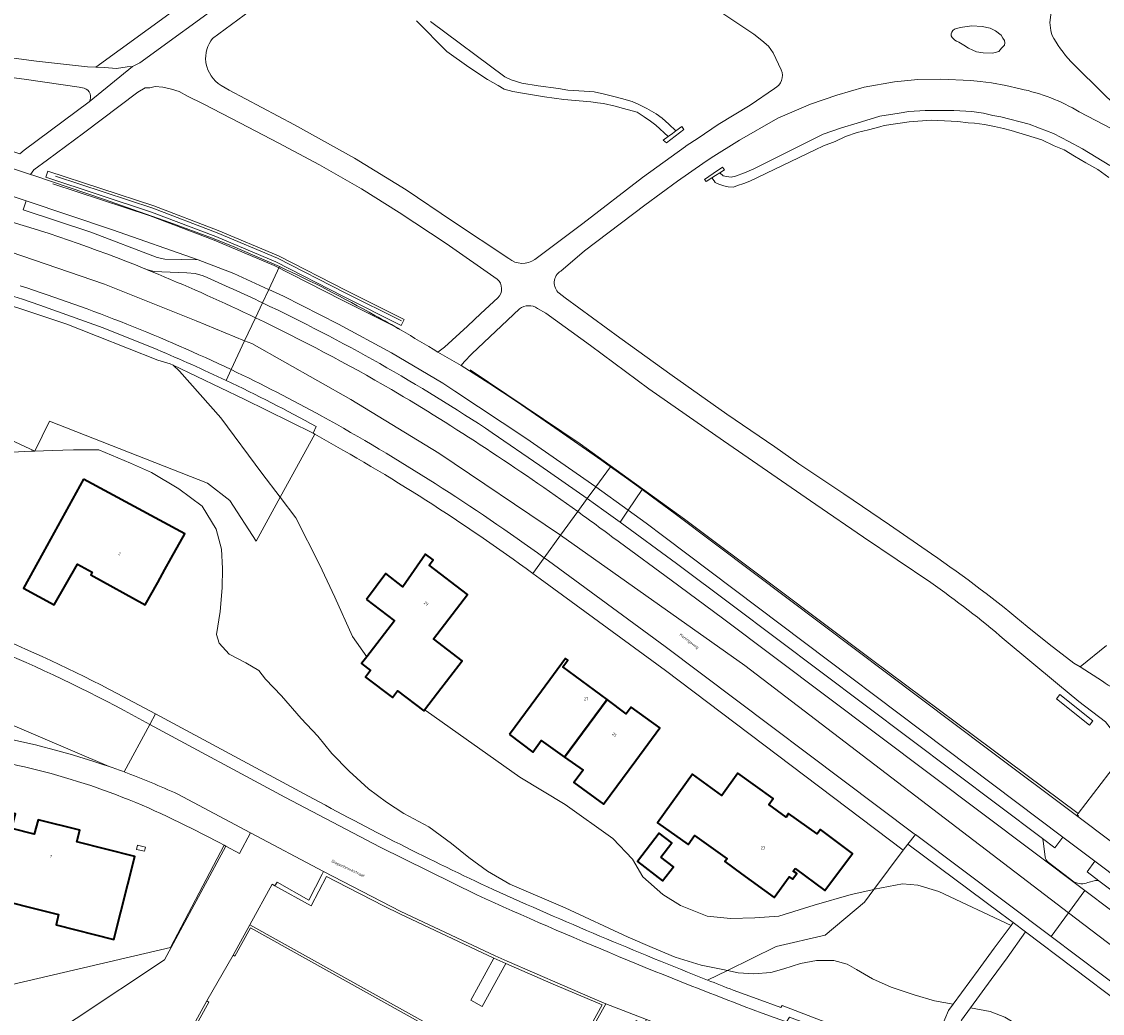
# Model space of a CAD drawing. Header units: metres. Extents: x 197700 to 204338, y 317132 to 325229.
# Tile 804 of 1056: x 202524 to 202658, y 320068 to 320191. Entities that reach past the tile are written whole.
import ezdxf
from ezdxf.enums import TextEntityAlignment as Align

# ---------------------------------------------------------------- set-up
doc = ezdxf.new("R2010")
doc.units = ezdxf.units.M
for name, color, linetype, lineweight in [('B-WE-GR-BEPLANTING_CULTUUR_BODEMBEDEKKER-GV', 90, 'Continuous', 18), ('B-WE-GR-BEPLANTING_CULTUUR_BOSPLANTSOEN-GV', 90, 'Continuous', 18), ('B-WE-GR-BEPLANTING_CULTUUR_HEESTERS-GV', 90, 'Continuous', 18), ('B-WE-GR-BOS_LOOF-GV', 40, 'Continuous', 13), ('B-WE-IE-TERREINAFSCHEIDING_KUNSTMATIG_HEKWERK-G', 20, 'IE-TERREINAFSCHEIDING-KUNSTMATIG', 18), ('B-WE-IE-TERREINAFSCHEIDING_KUNSTMATIG_MUUR-GV', 90, 'Continuous', 18), ('B-WE-OG-BEBOUWING-GV', 7, 'Continuous', 35), ('B-WE-OG-BEBOUWING-T18', 10, 'Continuous', 18), ('B-WE-OG-TERREIN_CULTUURSCHEIDING-GV', 7, 'Continuous', 18), ('B-WE-OG-TERREIN_ERF-GV', 7, 'Continuous', 18), ('B-WE-OG-TOPOGRAFIE-T18', 10, 'Continuous', 18), ('B-WE-OG-WATER_GREPPEL-GV', 160, 'Continuous', 18), ('B-WE-VH-VERHARDING_ASFALT-GV', 252, 'Continuous', 18), ('B-WE-VH-VERHARDING_BETON-GV', 252, 'Continuous', 18), ('B-WE-VH-VERHARDING_BETONSTRAATSTEEN-GV', 252, 'Continuous', 18), ('B-WE-VH-VERHARDING_GESLOTEN-GV', 252, 'Continuous', 18), ('B-WE-VH-VERHARDING_OPEN-GV', 252, 'Continuous', 18), ('B-WE-VH-VERHARDING_SIERBESTRATING-GV', 252, 'Continuous', 18), ('B-WE-VH-VERHARDING_STRAATBAKSTEEN-GV', 252, 'Continuous', 18), ('B-WE-VH-VERHARDING_TEGEL-GV', 252, 'Continuous', 18)]:
    doc.layers.add(name, color=color, linetype=linetype, lineweight=lineweight)
doc.styles.add('NLCS-ISO-M200-T18', font='NLCS-ISO.ttf', dxfattribs={"height": 0.36})
doc.linetypes.add('IE-TERREINAFSCHEIDING-KUNSTMATIG', pattern='A,4,[82,NLCS.SHX,S=0.75,R=90,X=0,Y=0],4,-2', length=10)

msp = doc.modelspace()

# ---------------------------------------------------------------- linework, layer by layer
at = {"layer": 'B-WE-GR-BEPLANTING_CULTUUR_BODEMBEDEKKER-GV'}
msp.add_lwpolyline([(202582.554, 320075.263), (202579.683, 320070.073), (202581.068, 320069.289), (202584.04, 320074.596)], close=True, dxfattribs=at)
at = {"layer": 'B-WE-GR-BEPLANTING_CULTUUR_BOSPLANTSOEN-GV'}
msp.add_lwpolyline([(202517.491, 320141.862), (202525.656, 320138.078), (202527.49, 320141.762), (202547.072, 320134.094), (202549.834, 320131.962), (202553.091, 320126.912), (202556.069, 320132.348), (202553.795, 320135.33), (202548.686, 320142.195), (202543.579, 320147.97), (202542.818, 320148.704), (202542.428, 320148.891), (202540.886, 320149.345), (202529.636, 320153.792), (202517.026, 320157.967)], dxfattribs=at)
msp.add_lwpolyline([(202629.62, 320083.782), (202628.448, 320082.208), (202623.601, 320078.104), (202617.536, 320076.711), (202611.479, 320073.749), (202612.808, 320073.437), (202614.76, 320073.346), (202616.87, 320073.485), (202618.455, 320073.962), (202620.548, 320074.599), (202622.535, 320074.973), (202624.679, 320074.98), (202626.306, 320074.532), (202627.492, 320073.878), (202629.439, 320072.712), (202631.772, 320071.665), (202634.638, 320070.735), (202637.13, 320069.983), (202639.437, 320069.552), (202642.553, 320073.796), (202644.533, 320076.501), (202646.624, 320079.321), (202637.683, 320083.506), (202635.059, 320084.326), (202633.16, 320084.483), (202629.723, 320083.806)], close=True, dxfattribs=at)
at = {"layer": 'B-WE-GR-BEPLANTING_CULTUUR_HEESTERS-GV'}
for points in [[(202527.007, 320171.996), (202540.116, 320167.678), (202548.082, 320164.654), (202555.533, 320161.507), (202563.892, 320157.227), (202571.049, 320153.638), (202571.407, 320154.353), (202564.254, 320157.941), (202555.871, 320162.232), (202548.38, 320165.397), (202540.383, 320168.432), (202527.28, 320172.749)], [(202652.238, 320107.365), (202656.335, 320104.141), (202656.758, 320104.679), (202652.661, 320107.903)]]:
    msp.add_lwpolyline(points, close=True, dxfattribs=at)
at = {"layer": 'B-WE-GR-BOS_LOOF-GV'}
for points in [[(202474.373, 320193.43), (202501.469, 320189.575), (202509.421, 320188.545), (202516.191, 320187.624), (202525.882, 320186.348), (202532.194, 320185.645), (202533.232, 320185.604), (202561.701, 320206.329)], [(202519.993, 320184.713), (202509.79, 320184.255), (202506.873, 320179.844), (202512.166, 320178.653), (202523.801, 320174.879), (202524.321, 320175.339), (202532.373, 320181.335)], [(202531.765, 320183), (202531.164, 320183.158), (202524.617, 320184.1), (202519.993, 320184.713)]]:
    msp.add_lwpolyline(points, dxfattribs=at)
msp.add_lwpolyline([(202532.373, 320181.335, 0.5234484), (202531.765, 320183)], format="xyb", dxfattribs=at)
msp.add_lwpolyline([(202556.069, 320132.348), (202560.348, 320140.16), (202560.149, 320140.27), (202551.591, 320144.489), (202542.818, 320148.704), (202543.579, 320147.97), (202548.686, 320142.195), (202553.795, 320135.33)], close=True, dxfattribs=at)
at = {"layer": 'B-WE-IE-TERREINAFSCHEIDING_KUNSTMATIG_HEKWERK-G'}
for points in [[(202571.076, 320154.184), (202564.118, 320157.673), (202555.744, 320161.96), (202548.268, 320165.118), (202540.283, 320168.149), (202528.199, 320172.13)], [(202570.825, 320153.191), (202563.666, 320156.781), (202555.321, 320161.053), (202547.896, 320164.19), (202539.949, 320167.206), (202527.886, 320171.18)], [(202654.941, 320093.18), (202641.977, 320102.856), (202629.327, 320112.252), (202617.335, 320121.26), (202606.144, 320129.63), (202593.219, 320138.971), (202579.619, 320148.127)], [(202549.129, 320089.249), (202542.486, 320076.58), (202509.556, 320068.904)]]:
    msp.add_lwpolyline(points, dxfattribs=at)
at = {"layer": 'B-WE-IE-TERREINAFSCHEIDING_KUNSTMATIG_MUUR-GV'}
for points in [[(202605.07, 320177.717), (202604.656, 320177.414), (202604.147, 320177.042), (202603.509, 320176.576), (202603.912, 320176.227), (202605.008, 320177.068), (202606.077, 320177.889), (202605.814, 320178.26)], [(202609.562, 320171.915), (202609.993, 320172.189), (202610.543, 320172.538), (202611.131, 320172.912), (202610.885, 320173.225), (202609.731, 320172.445), (202608.652, 320171.716), (202608.854, 320171.465)], [(202538.372, 320089.279), (202538.248, 320088.736), (202539.265, 320088.504), (202539.386, 320089.034)], [(202584.04, 320074.596), (202589.58, 320072.161), (202595.973, 320069.486), (202592.151, 320062.581), (202592.422, 320062.434), (202596.425, 320069.627), (202594.475, 320070.453), (202584.171, 320074.888), (202582.684, 320075.555), (202571.019, 320081.045), (202561.431, 320086.012), (202561.243, 320085.691), (202559.621, 320082.446), (202555.67, 320084.688), (202555.388, 320084.24), (202559.887, 320081.731), (202561.794, 320085.397), (202563.013, 320084.746), (202568.936, 320081.72), (202570.877, 320080.758), (202582.554, 320075.263)], [(202590.117, 320058.357), (202552.301, 320079.402), (202550.214, 320075.64), (202550.453, 320075.504), (202552.395, 320079.006), (202589.706, 320058.226), (202587.755, 320054.729), (202588.011, 320054.602)], [(202552.351, 320061.993), (202563.594, 320055.73), (202563.798, 320056.089), (202545.29, 320066.322), (202547.226, 320069.836), (202546.975, 320069.966), (202544.902, 320066.207)]]:
    msp.add_lwpolyline(points, close=True, dxfattribs=at)
at = {"layer": 'B-WE-OG-BEBOUWING-GV'}
for points in [[(202531.673, 320134.572), (202526.691, 320125.512), (202524.266, 320121.101), (202528.062, 320119.014), (202530.942, 320124.064), (202532.75, 320123.06), (202532.585, 320122.763), (202539.341, 320119.015), (202540.882, 320121.792), (202541.767, 320123.387), (202542.552, 320124.802), (202544.225, 320127.817)], [(202566.749, 320119.67), (202570.213, 320117.026), (202566.783, 320112.582), (202566.143, 320111.752), (202567.252, 320110.915), (202566.613, 320110.074), (202569.966, 320107.532), (202570.61, 320108.381), (202573.879, 320105.914), (202573.958, 320106.018), (202575.57, 320108.123), (202578.61, 320112.093), (202575.06, 320114.81), (202579.267, 320120.305), (202574.527, 320123.934), (202575.007, 320124.613), (202574.062, 320125.299), (202571.266, 320121.273), (202569.147, 320122.907)], [(202584.491, 320102.977), (202587.363, 320100.771), (202588.389, 320102.233), (202591.31, 320100.164), (202596.58, 320107.288), (202591.081, 320111.342), (202591.687, 320112.184), (202591.42, 320112.375), (202588.453, 320108.351)], [(202600.118, 320099.751), (202603.086, 320103.775), (202599.564, 320106.372), (202598.944, 320105.545), (202596.58, 320107.288), (202591.31, 320100.164), (202593.593, 320098.546), (202592.463, 320097.024), (202596.138, 320094.355)], [(202619.874, 320086.369), (202623.57, 320083.628), (202626.995, 320088.237), (202622.999, 320091.2), (202622.613, 320090.679), (202619.042, 320093.165), (202618.739, 320092.729), (202616.605, 320094.281), (202617.165, 320095.035), (202612.777, 320098.186), (202610.794, 320095.425), (202607.139, 320098.051), (202602.82, 320092.042), (202606.596, 320089.328), (202607.413, 320090.465), (202611.428, 320087.582), (202611.14, 320087.25), (202613.243, 320085.721), (202617.271, 320082.793), (202619.132, 320085.333), (202619.535, 320085.037), (202620.064, 320085.756), (202619.634, 320086.039)], [(202522.787, 320091.342), (202523.243, 320093.135), (202519.011, 320094.21), (202518.654, 320092.777), (202513.315, 320094.123), (202513.313, 320094.123), (202511.077, 320085.093), (202519.181, 320083.04), (202528.599, 320080.655), (202528.283, 320079.396), (202535.447, 320077.593), (202538.035, 320087.878), (202530.868, 320089.684), (202531.213, 320091.105), (202526.074, 320092.418), (202525.589, 320090.633)], [(202603.232, 320087.796), (202604.581, 320089.539), (202603.034, 320090.737), (202600.335, 320087.252), (202603.429, 320084.856), (202604.778, 320086.598)]]:
    msp.add_lwpolyline(points, close=True, dxfattribs=at)
at = {"layer": 'B-WE-OG-TERREIN_CULTUURSCHEIDING-GV'}
for points in [[(202589.803, 320221.081), (202589.009, 320220.333), (202587.653, 320218.944), (202586.869, 320218.212), (202584.768, 320216.39), (202577.831, 320211.202), (202572.664, 320207.482), (202566.824, 320203.192), (202564.779, 320201.69), (202555.53, 320194.991), (202547.684, 320189.185)], [(202618.152, 320185.307), (202617.132, 320187.38), (202616.555, 320188.235), (202615.764, 320188.923), (202614.76, 320189.711), (202607.672, 320194.471), (202605.056, 320196.618), (202603.215, 320198.306), (202599.73, 320202.581), (202598.299, 320205.142), (202595.352, 320211.273), (202593.113, 320216.204), (202591.23, 320220.771)], [(202561.701, 320206.329), (202533.232, 320185.604), (202534.269, 320185.562), (202535.768, 320185.448), (202537.117, 320185.651), (202537.761, 320185.709), (202538.668, 320186.166), (202549.69, 320194.197)], [(202651.706, 320192.908), (202651.617, 320192.448), (202651.452, 320191.167), (202651.538, 320190.169), (202651.7, 320189.606)], [(202574.667, 320191.285), (202583.888, 320184.416), (202584.699, 320184.062), (202586, 320183.644), (202588.029, 320183.296), (202590.549, 320182.968), (202591.716, 320182.763), (202593.73, 320182.645), (202594.978, 320182.544), (202596.234, 320182.257), (202597.55, 320181.959), (202598.343, 320181.753), (202599.691, 320181.356), (202600.493, 320180.994), (202601.507, 320180.48), (202602.66, 320179.818), (202603.408, 320179.297), (202604.236, 320178.575), (202605.07, 320177.717), (202605.814, 320178.26), (202606.077, 320177.889), (202605.008, 320177.068), (202603.912, 320176.227), (202603.509, 320176.576), (202604.147, 320177.042), (202602.595, 320178.42), (202601.931, 320178.93), (202601.181, 320179.459), (202600.281, 320180.048), (202598.621, 320180.485), (202597.559, 320180.804), (202596.129, 320181.099), (202595.398, 320181.219), (202594.55, 320181.343), (202591.228, 320181.602), (202588.796, 320181.954), (202586.079, 320182.396), (202584.893, 320182.596), (202583.823, 320182.9), (202583.058, 320183.334), (202581.734, 320184.076), (202579.449, 320185.606), (202576.71, 320187.552), (202572.962, 320191.344)], [(202546.842, 320186.247), (202546.861, 320186.135)], [(202654.052, 320186.321), (202658.398, 320181.978), (202659.392, 320181.064), (202659.608, 320180.882), (202660.083, 320180.465), (202660.4, 320180.267)], [(202647.77, 320182.93), (202645.988, 320183.329), (202644.189, 320183.67), (202642.802, 320183.859), (202641.64, 320183.963), (202637.867, 320184.138), (202635.06, 320184.104), (202632.175, 320183.807), (202628.44, 320183.148), (202625.042, 320182.145), (202621.764, 320181.029), (202617.737, 320179.307), (202612.975, 320176.565), (202609.473, 320174.405), (202608.451, 320173.698), (202605.295, 320171.513), (202601.251, 320168.525), (202593.762, 320162.861), (202590.824, 320160.369)], [(202582.967, 320159.374), (202576.624, 320163.764), (202570.796, 320167.604), (202566.136, 320170.562), (202560.941, 320173.501), (202555.8, 320176.265), (202551.134, 320178.687), (202546.515, 320181.096), (202544.568, 320182.029), (202543.55, 320182.602), (202542.59, 320182.885), (202541.509, 320183.136), (202540.567, 320183.234), (202539.894, 320183.068), (202539.309, 320183.046), (202538.432, 320182.54), (202531.677, 320177.429), (202527.246, 320174.155), (202525.536, 320172.894), (202525.138, 320172.329), (202525.527, 320172.201), (202534.148, 320169.274), (202542.377, 320166.367), (202547.532, 320164.499), (202550.141, 320163.446), (202555.973, 320160.918)], [(202548.729, 320183.356), (202549.722, 320182.767), (202557.836, 320178.491), (202565.254, 320174.366), (202571.69, 320170.441), (202577.427, 320166.537), (202584.384, 320161.915)], [(202587.62, 320161.806), (202593.559, 320166.24), (202600.956, 320171.971), (202606.305, 320175.799), (202606.381, 320175.854), (202607.871, 320176.844), (202610.331, 320178.503), (202614.303, 320180.897), (202617.313, 320182.982)], [(202658.744, 320171.945), (202657.394, 320172.94), (202655.885, 320173.751), (202654.499, 320174.614), (202653.211, 320175.375), (202651.988, 320175.861), (202650.445, 320176.599), (202646.633, 320177.789), (202645.689, 320178.015), (202644.585, 320178.268), (202643.338, 320178.514), (202642.115, 320178.696), (202641.323, 320178.726), (202640.041, 320178.894), (202636.717, 320179.034), (202633.993, 320178.866), (202630.891, 320178.376), (202630.374, 320178.242), (202628.97, 320177.862), (202627.553, 320177.517), (202626.122, 320177.036), (202624.838, 320176.414), (202623.371, 320175.868), (202622.338, 320175.369), (202614.264, 320171.498), (202613.493, 320171.204), (202612.721, 320170.973), (202612.226, 320170.772), (202611.576, 320170.796), (202611.046, 320170.91), (202610.406, 320171.131), (202609.967, 320171.321), (202609.823, 320171.536), (202609.562, 320171.915), (202608.854, 320171.465), (202608.652, 320171.716), (202609.731, 320172.445), (202610.885, 320173.225), (202611.131, 320172.912), (202610.543, 320172.538), (202610.966, 320172.172), (202611.386, 320172.087), (202611.955, 320171.976), (202612.484, 320172.135), (202613.595, 320172.547), (202614.738, 320173.014), (202623.336, 320177.301), (202625.635, 320178.088), (202627.552, 320178.674), (202630.386, 320179.533), (202632.766, 320179.919), (202633.945, 320180.123), (202636.002, 320180.268), (202638.265, 320180.25), (202639.531, 320180.266), (202641.776, 320180.117), (202643.203, 320179.906), (202644.376, 320179.651), (202645.361, 320179.452), (202648.854, 320178.557), (202650.138, 320178.056), (202651.868, 320177.386), (202653.771, 320176.418), (202655.494, 320175.497), (202658.88, 320173.457)], [(202659.133, 320177.963), (202655.084, 320180.079)], [(202492.482, 320164.438), (202489.689, 320164.843), (202487.398, 320165.15), (202487.191, 320164.123), (202501.875, 320161.78), (202517.026, 320157.967), (202529.636, 320153.792), (202540.886, 320149.345), (202542.428, 320148.891), (202542.818, 320148.704), (202551.591, 320144.489), (202560.149, 320140.27), (202560.525, 320141.115)], [(202575.586, 320150.336), (202576.42, 320150.949), (202579.281, 320153.524), (202580.915, 320155.106), (202583.038, 320157.035)], [(202590.632, 320157.608), (202591.394, 320157.041), (202598.128, 320152.103), (202604.635, 320147.438), (202611.412, 320142.63), (202617.369, 320138.576), (202620.326, 320136.505), (202625.914, 320132.776), (202631.573, 320128.926), (202636.766, 320125.351)], [(202540.814, 320150.635), (202534.11, 320153.323), (202527.32, 320155.782)], [(202585.724, 320155.689), (202579.82, 320150.122), (202578.847, 320149.125), (202578.481, 320148.657), (202581.922, 320146.497), (202585.294, 320144.246), (202590.108, 320140.956), (202595.929, 320136.907), (202596.989, 320136.137), (202598.955, 320134.726), (202600.915, 320133.305), (202602.963, 320131.803), (202605.003, 320130.29), (202614.818, 320122.913)], [(202636.672, 320121.787), (202628.342, 320127.41), (202622.44, 320131.456), (202610.985, 320139.335), (202601.751, 320145.777), (202594.506, 320151.136), (202588.963, 320155.145), (202587.945, 320155.748)], [(202614.818, 320122.913), (202643.694, 320101.21), (202654.891, 320092.794), (202654.972, 320092.905), (202654.817, 320093.019), (202654.941, 320093.18), (202659.701, 320099.372), (202659.768, 320099.481)], [(202648.636, 320116.325), (202651.368, 320114.157), (202654.419, 320111.784), (202655.192, 320111.363)], [(202659.899, 320102.524), (202658.32, 320104.527), (202655.022, 320107.061), (202652.376, 320109.256), (202645.791, 320114.735)], [(202655.192, 320111.363), (202655.195, 320111.361), (202658.446, 320113.977)], [(202612.211, 320071.301), (202615.154, 320070.221), (202618.106, 320069.167), (202618.265, 320069.392), (202623.087, 320067.528), (202626.485, 320066.472), (202636.585, 320063.424), (202638.877, 320068.775), (202639.437, 320069.552), (202637.13, 320069.983), (202634.638, 320070.735), (202631.772, 320071.665), (202629.439, 320072.712), (202627.492, 320073.878), (202626.306, 320074.532), (202624.679, 320074.98), (202622.535, 320074.973), (202620.548, 320074.599), (202618.455, 320073.962), (202616.87, 320073.485), (202614.76, 320073.346), (202612.808, 320073.437), (202611.479, 320073.749)], [(202611.479, 320073.749), (202609.029, 320072.551)]]:
    msp.add_lwpolyline(points, dxfattribs=at)
for points in [[(202547.684, 320189.185, 0.1946966), (202546.842, 320186.247)], [(202651.7, 320189.606, 0.0670707), (202654.052, 320186.321)], [(202546.861, 320186.135, 0.208897), (202548.729, 320183.356)], [(202617.313, 320182.982, 0.3967046), (202618.152, 320185.307)], [(202655.084, 320180.079, 0.082211), (202647.77, 320182.93)], [(202527.32, 320155.782, 0.0463219), (202492.482, 320164.438)], [(202584.384, 320161.915, 0.3347307), (202587.62, 320161.806)], [(202555.973, 320160.918, -0.0206093), (202567.793, 320154.868)], [(202590.824, 320160.369, 0.5078755), (202590.632, 320157.608)], [(202583.038, 320157.035, 0.4288493), (202582.967, 320159.374)], [(202587.945, 320155.748, 0.3200805), (202585.724, 320155.689)], [(202567.793, 320154.868, -0.0037048), (202571.062, 320153.032)], [(202571.062, 320153.032, -0.0051438), (202575.586, 320150.336)], [(202549.349, 320146.819, 0.0107733), (202540.814, 320150.635)], [(202560.525, 320141.115, 0.0146851), (202549.349, 320146.819)], [(202636.766, 320125.351, -0.0246539), (202648.636, 320116.325)], [(202645.791, 320114.735, 0.0251139), (202636.672, 320121.787)], [(202609.029, 320072.551, 0.0013029), (202612.211, 320071.301)]]:
    msp.add_lwpolyline(points, format="xyb", dxfattribs=at)
for points in [[(202571.049, 320153.638), (202563.892, 320157.227), (202555.533, 320161.507), (202548.082, 320164.654), (202540.116, 320167.678), (202527.007, 320171.996), (202527.28, 320172.749), (202540.383, 320168.432), (202548.38, 320165.397), (202555.871, 320162.232), (202564.254, 320157.941), (202571.407, 320154.353)], [(202524.586, 320169.042), (202524.208, 320167.943), (202532.585, 320165.172), (202540.833, 320162.035), (202541.781, 320161.836), (202545.904, 320161.74), (202535.269, 320165.463)], [(202652.238, 320107.365), (202652.661, 320107.903), (202656.758, 320104.679), (202656.335, 320104.141)], [(202509.556, 320068.904), (202510.076, 320055.858), (202514.139, 320058.629), (202516.274, 320062.453), (202519.78, 320060.511), (202541.728, 320075.05), (202549.344, 320089.139), (202549.129, 320089.249), (202542.486, 320076.58)], [(202633.24, 320088.644), (202629.62, 320083.782), (202629.723, 320083.806), (202633.16, 320084.483), (202635.059, 320084.326), (202637.683, 320083.506), (202646.624, 320079.321), (202646.895, 320079.697), (202645.316, 320080.851), (202633.816, 320089.375)], [(202678.295, 320050.665), (202682.809, 320049.142), (202687.31, 320047.578), (202688.023, 320048.741), (202661.854, 320068.384), (202660.234, 320069.601), (202648.407, 320078.536), (202646.138, 320075.319), (202644.143, 320072.621), (202641.582, 320069.099), (202644.039, 320068.657), (202645.841, 320067.941), (202647.086, 320067.227), (202648.746, 320066.302), (202650.459, 320065.334), (202652.039, 320064.349), (202655.345, 320063.209), (202659.69, 320062.231), (202662.817, 320061.243), (202665.187, 320060.331), (202667.973, 320059.085), (202671.364, 320057.036), (202675.508, 320053.31)], [(202668.41, 320053.843), (202673.36, 320052.278), (202678.295, 320050.665), (202675.508, 320053.31), (202671.364, 320057.036), (202667.973, 320059.085), (202665.187, 320060.331), (202662.817, 320061.243), (202659.69, 320062.231), (202655.345, 320063.209), (202652.039, 320064.349), (202650.459, 320065.334), (202648.746, 320066.302), (202647.086, 320067.227), (202645.841, 320067.941), (202644.039, 320068.657), (202641.582, 320069.099), (202640.484, 320067.595), (202638.518, 320062.841), (202642.398, 320061.67), (202655.528, 320057.746), (202663.936, 320055.334), (202666.997, 320056.358), (202669.135, 320055.245)]]:
    msp.add_lwpolyline(points, close=True, dxfattribs=at)
at = {"layer": 'B-WE-OG-TERREIN_ERF-GV'}
for points in [[(202515.478, 320142.692), (202516.502, 320139.403), (202517.24, 320138.754), (202518.949, 320137.932), (202520.661, 320137.852), (202522.865, 320137.949), (202525.211, 320138.061), (202525.656, 320138.078), (202517.491, 320141.862)], [(202611.479, 320073.749), (202617.536, 320076.711), (202623.601, 320078.104), (202628.448, 320082.208), (202629.62, 320083.782), (202626.812, 320083.137), (202622.248, 320081.812), (202617.866, 320080.464), (202614.894, 320080.281), (202611.861, 320080.199), (202608.958, 320080.479), (202605.655, 320081.78), (202603.494, 320083.169), (202600.98, 320085.327), (202599.719, 320087.519), (202597.301, 320090.083), (202591.386, 320094.294), (202585.759, 320097.703), (202574.131, 320105.884), (202573.958, 320106.018), (202573.879, 320105.914), (202570.61, 320108.381), (202569.966, 320107.532), (202566.613, 320110.074), (202567.252, 320110.915), (202566.143, 320111.752), (202566.783, 320112.582), (202565.018, 320115.109), (202562.827, 320119.984), (202560.926, 320124.006), (202558.014, 320129.796), (202556.069, 320132.348), (202553.091, 320126.912), (202549.834, 320131.962), (202547.072, 320134.094), (202527.49, 320141.762), (202525.656, 320138.078), (202527.789, 320138.158), (202530.44, 320138.229), (202533.578, 320138.225), (202537.529, 320136.591), (202540.101, 320135.404), (202543.505, 320133.389), (202546.39, 320131.254), (202548.109, 320128.416), (202548.784, 320125.924), (202548.914, 320123.507), (202548.865, 320121.15), (202548.62, 320118.217), (202548.148, 320115.333), (202548.518, 320114.281), (202549.75, 320112.911), (202551.813, 320111.864), (202553.41, 320110.883), (202554.255, 320109.809), (202556.213, 320107.752), (202558.664, 320104.967), (202560.721, 320102.773), (202562.462, 320100.635), (202564.588, 320098.411), (202567.013, 320096.23), (202569.222, 320094.579), (202571.387, 320093.19), (202574.495, 320091.526), (202577.289, 320089.478), (202579.453, 320087.73), (202581.759, 320086.041), (202584.5, 320084.425), (202591.356, 320081.513), (202599.189, 320077.849), (202602.165, 320076.601), (202605.015, 320075.388), (202608.211, 320074.392), (202610.918, 320073.881)], [(202526.691, 320125.512), (202531.673, 320134.572), (202544.225, 320127.817), (202542.552, 320124.802), (202541.767, 320123.387), (202540.882, 320121.792), (202539.341, 320119.015), (202532.585, 320122.763), (202532.75, 320123.06), (202530.942, 320124.064), (202528.062, 320119.014), (202524.266, 320121.101)], [(202591.31, 320100.164), (202588.389, 320102.233), (202587.363, 320100.771), (202584.491, 320102.977), (202588.453, 320108.351), (202591.42, 320112.375), (202591.687, 320112.184), (202591.081, 320111.342), (202596.58, 320107.288), (202598.944, 320105.545), (202599.564, 320106.372), (202603.086, 320103.775), (202600.118, 320099.751), (202596.138, 320094.355), (202592.463, 320097.024), (202593.593, 320098.546)], [(202619.042, 320093.165), (202622.613, 320090.679), (202622.999, 320091.2), (202626.995, 320088.237), (202623.57, 320083.628), (202619.874, 320086.369), (202619.634, 320086.039), (202620.064, 320085.756), (202619.535, 320085.037), (202619.132, 320085.333), (202617.271, 320082.793), (202613.243, 320085.721), (202611.14, 320087.25), (202611.428, 320087.582), (202607.413, 320090.465), (202606.596, 320089.328), (202602.82, 320092.042), (202607.139, 320098.051), (202610.794, 320095.425), (202612.777, 320098.186), (202617.165, 320095.035), (202616.605, 320094.281), (202618.739, 320092.729)], [(202523.243, 320093.135), (202522.787, 320091.342), (202525.589, 320090.633), (202526.074, 320092.418), (202531.213, 320091.105), (202530.868, 320089.684), (202538.035, 320087.878), (202535.447, 320077.593), (202528.283, 320079.396), (202528.599, 320080.655), (202519.181, 320083.04), (202511.077, 320085.093), (202513.313, 320094.123), (202513.315, 320094.123), (202518.654, 320092.777), (202519.011, 320094.21)], [(202604.581, 320089.539), (202603.232, 320087.796), (202604.778, 320086.598), (202603.429, 320084.856), (202600.335, 320087.252), (202603.034, 320090.737)], [(202538.248, 320088.736), (202538.372, 320089.279), (202539.386, 320089.034), (202539.265, 320088.504)]]:
    msp.add_lwpolyline(points, close=True, dxfattribs=at)
for points in [[(202560.348, 320140.16), (202556.069, 320132.348), (202558.014, 320129.796), (202560.926, 320124.006), (202562.827, 320119.984), (202565.018, 320115.109), (202566.783, 320112.582)], [(202609.029, 320072.551), (202611.479, 320073.749), (202610.918, 320073.881), (202608.211, 320074.392), (202605.015, 320075.388), (202602.165, 320076.601), (202599.189, 320077.849), (202591.356, 320081.513), (202584.5, 320084.425), (202581.759, 320086.041), (202579.453, 320087.73), (202577.289, 320089.478), (202574.495, 320091.526), (202571.387, 320093.19), (202569.222, 320094.579), (202567.013, 320096.23), (202564.588, 320098.411), (202562.462, 320100.635), (202560.721, 320102.773), (202558.664, 320104.967), (202556.213, 320107.752), (202554.255, 320109.809), (202553.41, 320110.883), (202551.813, 320111.864), (202549.75, 320112.911), (202548.518, 320114.281), (202548.148, 320115.333), (202548.62, 320118.217), (202548.865, 320121.15), (202548.914, 320123.507), (202548.784, 320125.924), (202548.109, 320128.416), (202546.39, 320131.254), (202543.505, 320133.389), (202540.101, 320135.404), (202537.529, 320136.591), (202533.578, 320138.225), (202530.44, 320138.229), (202527.789, 320138.158), (202525.656, 320138.078), (202525.211, 320138.061), (202522.865, 320137.949)], [(202566.783, 320112.582), (202570.213, 320117.026), (202566.749, 320119.67), (202569.147, 320122.907), (202571.266, 320121.273), (202574.062, 320125.299), (202575.007, 320124.613), (202574.527, 320123.934), (202579.267, 320120.305), (202575.06, 320114.81), (202578.61, 320112.093), (202575.57, 320108.123), (202573.958, 320106.018), (202574.131, 320105.884), (202585.759, 320097.703), (202591.386, 320094.294), (202597.301, 320090.083), (202599.719, 320087.519), (202600.98, 320085.327), (202603.494, 320083.169), (202605.655, 320081.78), (202608.958, 320080.479), (202611.861, 320080.199), (202614.894, 320080.281), (202617.866, 320080.464), (202622.248, 320081.812), (202626.812, 320083.137), (202629.62, 320083.782), (202633.24, 320088.644), (202603.807, 320110.909), (202588.267, 320122.248), (202587.351, 320122.923)], [(202535.855, 320108.052), (202540.591, 320105.512), (202559.55, 320095.343)], [(202482.958, 319974.294), (202471.02, 319995.282), (202462.694, 320011.282), (202462.862, 320031.356), (202470.737, 320049.477), (202487.909, 320062.988), (202509.285, 320068.841), (202509.556, 320068.904), (202542.486, 320076.58), (202549.129, 320089.249), (202548.485, 320089.578), (202545.104, 320091.308)]]:
    msp.add_lwpolyline(points, dxfattribs=at)
for points in [[(202587.351, 320122.923, 0.0322245), (202560.348, 320140.16)], [(202501.905, 320121.914, -0.0484318), (202535.855, 320108.052)], [(202545.104, 320091.308, 0.0777817), (202519.377, 320099.957)], [(202559.55, 320095.343, 0.0156622), (202582.457, 320083.758)], [(202582.457, 320083.758, 0.0110963), (202609.029, 320072.551)]]:
    msp.add_lwpolyline(points, format="xyb", dxfattribs=at)
at = {"layer": 'B-WE-OG-WATER_GREPPEL-GV'}
for points in [[(202572.962, 320191.344), (202576.71, 320187.552), (202579.449, 320185.606), (202581.734, 320184.076), (202583.058, 320183.334), (202583.823, 320182.9), (202584.893, 320182.596), (202586.079, 320182.396), (202588.796, 320181.954), (202591.228, 320181.602), (202594.55, 320181.343), (202595.398, 320181.219), (202596.129, 320181.099), (202597.559, 320180.804), (202598.621, 320180.485), (202600.281, 320180.048), (202601.181, 320179.459), (202601.931, 320178.93), (202602.595, 320178.42), (202604.147, 320177.042), (202604.656, 320177.414), (202605.07, 320177.717), (202604.236, 320178.575), (202603.408, 320179.297), (202602.66, 320179.818), (202601.507, 320180.48), (202600.493, 320180.994), (202599.691, 320181.356), (202598.343, 320181.753), (202597.55, 320181.959), (202596.234, 320182.257), (202594.978, 320182.544), (202593.73, 320182.645), (202591.716, 320182.763), (202590.549, 320182.968), (202588.029, 320183.296), (202586, 320183.644), (202584.699, 320184.062), (202583.888, 320184.416), (202574.667, 320191.285)], [(202658.88, 320173.457), (202655.494, 320175.497), (202653.771, 320176.418), (202651.868, 320177.386), (202650.138, 320178.056), (202648.854, 320178.557), (202645.361, 320179.452), (202644.376, 320179.651), (202643.203, 320179.906), (202641.776, 320180.117), (202639.531, 320180.266), (202638.265, 320180.25), (202636.002, 320180.268), (202633.945, 320180.123), (202632.766, 320179.919), (202630.386, 320179.533), (202627.552, 320178.674), (202625.635, 320178.088), (202623.336, 320177.301), (202614.738, 320173.014), (202613.595, 320172.547), (202612.484, 320172.135), (202611.955, 320171.976), (202611.386, 320172.087), (202610.966, 320172.172), (202610.543, 320172.538), (202609.993, 320172.189), (202609.562, 320171.915), (202609.823, 320171.536), (202609.967, 320171.321), (202610.406, 320171.131), (202611.046, 320170.91), (202611.576, 320170.796), (202612.226, 320170.772), (202612.721, 320170.973), (202613.493, 320171.204), (202614.264, 320171.498), (202622.338, 320175.369), (202623.371, 320175.868), (202624.838, 320176.414), (202626.122, 320177.036), (202627.553, 320177.517), (202628.97, 320177.862), (202630.374, 320178.242), (202630.891, 320178.376), (202633.993, 320178.866), (202636.717, 320179.034), (202640.041, 320178.894), (202641.323, 320178.726), (202642.115, 320178.696), (202643.338, 320178.514), (202644.585, 320178.268), (202645.689, 320178.015), (202646.633, 320177.789), (202650.445, 320176.599), (202651.988, 320175.861), (202653.211, 320175.375), (202654.499, 320174.614), (202655.885, 320173.751), (202657.394, 320172.94), (202658.744, 320171.945)]]:
    msp.add_lwpolyline(points, dxfattribs=at)
at = {"layer": 'B-WE-VH-VERHARDING_ASFALT-GV'}
for points in [[(202547.684, 320189.185), (202555.53, 320194.991), (202564.779, 320201.69), (202566.824, 320203.192), (202572.664, 320207.482), (202577.831, 320211.202), (202584.768, 320216.39), (202586.869, 320218.212), (202587.653, 320218.944), (202589.009, 320220.333), (202589.803, 320221.081)], [(202591.23, 320220.771), (202593.113, 320216.204), (202595.352, 320211.273), (202598.299, 320205.142), (202599.73, 320202.581), (202603.215, 320198.306), (202605.056, 320196.618), (202607.672, 320194.471), (202614.76, 320189.711), (202615.764, 320188.923), (202616.555, 320188.235), (202617.132, 320187.38), (202618.152, 320185.307)], [(202651.7, 320189.606), (202651.538, 320190.169), (202651.452, 320191.167), (202651.617, 320192.448), (202651.706, 320192.908), (202651.879, 320194.612)], [(202532.373, 320181.335), (202537.761, 320185.709), (202537.117, 320185.651), (202535.768, 320185.448), (202534.269, 320185.562), (202533.232, 320185.604), (202532.194, 320185.645), (202525.882, 320186.348), (202516.191, 320187.624), (202509.421, 320188.545), (202501.469, 320189.575), (202474.373, 320193.43)], [(202549.69, 320194.197), (202538.668, 320186.166), (202537.761, 320185.709), (202532.373, 320181.335), (202524.321, 320175.339), (202523.801, 320174.879)], [(202470.969, 320191.705), (202477.864, 320190.502), (202501.048, 320187.204), (202504.82, 320186.728), (202508.686, 320186.226), (202510.897, 320185.929), (202516.462, 320185.181), (202519.993, 320184.713), (202524.617, 320184.1), (202531.164, 320183.158), (202531.765, 320183)], [(202639.62, 320190.313), (202640.328, 320190.521), (202641.761, 320190.748), (202643.033, 320190.654), (202644.047, 320190.461), (202644.684, 320190.125), (202645.397, 320189.567), (202645.605, 320189.191), (202645.801, 320188.927), (202645.854, 320188.633), (202645.822, 320188.355), (202645.439, 320187.977), (202645.11, 320187.558), (202644.664, 320187.418), (202644.337, 320187.336), (202643.151, 320187.379), (202642.344, 320187.52), (202641.882, 320187.728), (202641.363, 320187.952), (202640.77, 320188.341), (202640.152, 320188.694), (202639.858, 320188.837)], [(202546.861, 320186.135), (202546.842, 320186.247)], [(202660.4, 320180.267), (202660.083, 320180.465), (202659.608, 320180.882), (202659.392, 320181.064), (202658.398, 320181.978), (202654.052, 320186.321)], [(202590.824, 320160.369), (202593.762, 320162.861), (202601.251, 320168.525), (202605.295, 320171.513), (202608.451, 320173.698), (202609.473, 320174.405), (202612.975, 320176.565), (202617.737, 320179.307), (202621.764, 320181.029), (202625.042, 320182.145), (202628.44, 320183.148), (202632.175, 320183.807), (202635.06, 320184.104), (202637.867, 320184.138), (202641.64, 320183.963), (202642.802, 320183.859), (202644.189, 320183.67), (202645.988, 320183.329), (202647.77, 320182.93)], [(202522.273, 320173.272), (202525.138, 320172.329), (202525.536, 320172.894), (202527.246, 320174.155), (202531.677, 320177.429), (202538.432, 320182.54), (202539.309, 320183.046), (202539.894, 320183.068), (202540.567, 320183.234), (202541.509, 320183.136), (202542.59, 320182.885), (202543.55, 320182.602), (202544.568, 320182.029), (202546.515, 320181.096), (202551.134, 320178.687), (202555.8, 320176.265), (202560.941, 320173.501), (202566.136, 320170.562), (202570.796, 320167.604), (202576.624, 320163.764), (202582.967, 320159.374)], [(202584.384, 320161.915), (202577.427, 320166.537), (202571.69, 320170.441), (202565.254, 320174.366), (202557.836, 320178.491), (202549.722, 320182.767), (202548.729, 320183.356)], [(202617.313, 320182.982), (202614.303, 320180.897), (202610.331, 320178.503), (202607.871, 320176.844), (202606.381, 320175.854), (202606.305, 320175.799)], [(202655.084, 320180.079), (202659.133, 320177.963)], [(202446.857, 320175.734), (202440.799, 320175.202), (202441.086, 320172.118), (202457.589, 320173.007), (202482.038, 320171.441), (202502.255, 320168.153), (202518.241, 320164.238), (202534.287, 320158.731), (202545.653, 320154.199), (202551.657, 320151.733)], [(202606.305, 320175.799), (202600.956, 320171.971), (202593.559, 320166.24), (202587.62, 320161.806)], [(202549.977, 320148.157), (202551.657, 320151.733), (202545.653, 320154.199), (202534.287, 320158.731), (202518.241, 320164.238), (202502.255, 320168.153), (202482.038, 320171.441), (202457.589, 320173.007), (202441.086, 320172.118), (202441.467, 320168.007)], [(202540.938, 320159.966), (202540.214, 320160.267), (202539.49, 320160.565), (202539.334, 320160.628), (202539.283, 320160.65)], [(202583.038, 320157.035), (202580.915, 320155.106), (202579.281, 320153.524), (202576.42, 320150.949), (202575.586, 320150.336), (202578.481, 320148.657), (202578.847, 320149.125), (202579.82, 320150.122), (202585.724, 320155.689)], [(202636.766, 320125.351), (202631.573, 320128.926), (202625.914, 320132.776), (202620.326, 320136.505), (202617.369, 320138.576), (202611.412, 320142.63), (202604.635, 320147.438), (202598.128, 320152.103), (202591.394, 320157.041), (202590.632, 320157.608)], [(202587.945, 320155.748), (202588.963, 320155.145), (202594.506, 320151.136), (202601.751, 320145.777), (202610.985, 320139.335), (202622.44, 320131.456), (202628.342, 320127.41), (202636.672, 320121.787)], [(202552.996, 320154.582), (202551.657, 320151.733), (202552.549, 320151.388), (202564.804, 320144.467), (202575.727, 320137.812), (202590.814, 320127.671), (202592.932, 320130.574)], [(202551.657, 320151.733), (202552.996, 320154.582)], [(202588.76, 320124.854), (202590.814, 320127.671), (202575.727, 320137.812), (202564.804, 320144.467), (202552.549, 320151.388), (202551.657, 320151.733), (202549.977, 320148.157)], [(202493.059, 320116.848), (202534.881, 320098.989)], [(202534.881, 320098.989), (202493.059, 320116.848)], [(202655.195, 320111.361), (202655.192, 320111.363), (202654.419, 320111.784), (202651.368, 320114.157), (202648.636, 320116.325)], [(202645.791, 320114.735), (202652.376, 320109.256), (202655.022, 320107.061), (202658.32, 320104.527), (202659.899, 320102.524)], [(202657.944, 320109.566), (202655.195, 320111.361)], [(202536.732, 320098.324), (202539.901, 320104.226), (202536.724, 320105.941)], [(202580.424, 320083.106), (202568.462, 320089.028), (202556.628, 320095.198), (202539.901, 320104.226), (202536.732, 320098.324)], [(202659.768, 320099.481), (202659.701, 320099.372), (202654.941, 320093.18), (202654.817, 320093.019), (202654.972, 320092.905), (202654.891, 320092.794), (202658.903, 320089.779), (202658.972, 320089.87), (202659.131, 320089.765), (202659.261, 320089.935), (202663.99, 320096.14), (202663.998, 320096.133)], [(202543.37, 320095.583), (202549.823, 320092.152), (202552.391, 320090.787), (202561.431, 320086.012)], [(202561.431, 320086.012), (202571.019, 320081.045), (202582.684, 320075.555), (202584.171, 320074.888), (202594.475, 320070.453), (202596.425, 320069.627), (202601.47, 320067.659), (202608.885, 320064.766), (202611.255, 320063.818), (202613.638, 320062.9), (202614.098, 320062.737), (202617.418, 320061.563), (202621.217, 320060.279), (202626.004, 320058.744), (202628.76, 320057.935), (202639.405, 320054.631)], [(202618.788, 320067.395), (202617.281, 320067.918), (202615.776, 320068.448)]]:
    msp.add_lwpolyline(points, dxfattribs=at)
for points in [[(202546.842, 320186.247, -0.1946966), (202547.684, 320189.185)], [(202639.221, 320189.49, -0.3388252), (202639.62, 320190.313)], [(202639.858, 320188.837, -0.1658318), (202639.221, 320189.49)], [(202654.052, 320186.321, -0.0670707), (202651.7, 320189.606)], [(202548.729, 320183.356, -0.208897), (202546.861, 320186.135)], [(202618.152, 320185.307, -0.3967046), (202617.313, 320182.982)], [(202531.765, 320183, -0.5234484), (202532.373, 320181.335)], [(202647.77, 320182.93, -0.082211), (202655.084, 320180.079)], [(202539.283, 320160.65, 0.0279171), (202520.171, 320167.216)], [(202587.62, 320161.806, -0.3347307), (202584.384, 320161.915)], [(202552.996, 320154.582, 0.0132864), (202540.938, 320159.966)], [(202590.632, 320157.608, -0.5078755), (202590.824, 320160.369)], [(202523.829, 320158.547, -0.0328933), (202549.977, 320148.157)], [(202582.967, 320159.374, -0.4288493), (202583.038, 320157.035)], [(202585.724, 320155.689, -0.3200805), (202587.945, 320155.748)], [(202569.871, 320145.688, 0.0192057), (202552.996, 320154.582)], [(202549.977, 320148.157, -0.0147772), (202561.237, 320142.389)], [(202592.932, 320130.574, 0.0218686), (202569.871, 320145.688)], [(202561.237, 320142.389, -0.0307639), (202588.76, 320124.854)], [(202648.636, 320116.325, 0.0246539), (202636.766, 320125.351)], [(202536.724, 320105.941, 0.046206), (202500.431, 320121.028)], [(202636.672, 320121.787, -0.0251139), (202645.791, 320114.735)], [(202664.51, 320107.886, -0.1989708), (202657.944, 320109.566)], [(202520.124, 320102.859, -0.0390647), (202534.881, 320098.989)], [(202534.881, 320098.989, -0.0048221), (202536.732, 320098.324)], [(202536.732, 320098.324, -0.0184877), (202543.37, 320095.583)], [(202615.776, 320068.448, -0.0162367), (202580.424, 320083.106)]]:
    msp.add_lwpolyline(points, format="xyb", dxfattribs=at)
at = {"layer": 'B-WE-VH-VERHARDING_BETON-GV'}
msp.add_lwpolyline([(202646.895, 320079.697), (202646.624, 320079.321), (202644.533, 320076.501), (202642.553, 320073.796), (202639.437, 320069.552), (202638.877, 320068.775), (202636.585, 320063.424), (202638.518, 320062.841), (202640.484, 320067.595), (202641.582, 320069.099), (202644.143, 320072.621), (202646.138, 320075.319), (202648.407, 320078.536)], close=True, dxfattribs=at)
at = {"layer": 'B-WE-VH-VERHARDING_BETONSTRAATSTEEN-GV'}
for points in [[(202520.99, 320170.256), (202524.586, 320169.042), (202535.269, 320165.463), (202545.904, 320161.74), (202550.308, 320160.057), (202554.592, 320158.089), (202554.634, 320158.069), (202555.973, 320160.918), (202550.141, 320163.446), (202547.532, 320164.499), (202542.377, 320166.367), (202534.148, 320169.274), (202525.527, 320172.201), (202525.138, 320172.329), (202522.273, 320173.272)], [(202546.53, 320159.764), (202545.528, 320160.062), (202544.489, 320160.162), (202541.402, 320160.257), (202540.43, 320160.316), (202539.49, 320160.565), (202540.214, 320160.267), (202540.938, 320159.966)], [(202552.996, 320154.582), (202553.868, 320156.437)], [(202553.868, 320156.437), (202552.996, 320154.582)], [(202592.932, 320130.574), (202594.107, 320132.18), (202588.244, 320136.294), (202582.338, 320140.347)], [(202517.576, 320044.308), (202530.055, 320037.371), (202532.83, 320035.829), (202536.758, 320033.645), (202539.133, 320037.894), (202538.958, 320037.991), (202549.549, 320056.972), (202552.351, 320061.993), (202544.902, 320066.207), (202546.975, 320069.966), (202550.214, 320075.64), (202552.301, 320079.402), (202555.08, 320084.412), (202555.388, 320084.24), (202555.67, 320084.688), (202559.621, 320082.446), (202561.243, 320085.691), (202561.431, 320086.012), (202552.391, 320090.787), (202551.028, 320088.223), (202549.344, 320089.139), (202541.728, 320075.05), (202519.78, 320060.511)]]:
    msp.add_lwpolyline(points, dxfattribs=at)
for points in [[(202540.938, 320159.966, -0.0132864), (202552.996, 320154.582)], [(202553.868, 320156.437, 0.0088851), (202546.53, 320159.764)], [(202582.338, 320140.347, 0.0356305), (202553.868, 320156.437)], [(202552.996, 320154.582, -0.0192057), (202569.871, 320145.688)], [(202569.871, 320145.688, -0.0218686), (202592.932, 320130.574)]]:
    msp.add_lwpolyline(points, format="xyb", dxfattribs=at)
for points in [[(202643.694, 320101.21), (202614.818, 320122.913), (202605.003, 320130.29), (202602.963, 320131.803), (202600.915, 320133.305), (202599.194, 320130.754), (202601.396, 320129.135), (202603.589, 320127.503), (202653.036, 320090.269), (202657.023, 320087.267), (202712.898, 320045.193), (202718.72, 320040.781), (202720.623, 320043.345), (202718.581, 320044.862), (202716.42, 320046.497), (202693.549, 320063.803), (202689.563, 320066.735), (202666.92, 320083.754), (202665.244, 320085.013), (202658.903, 320089.779), (202654.891, 320092.794)], [(202590.164, 320047.391), (202598.265, 320061.851), (202598.962, 320063.085), (202601.47, 320067.659), (202596.425, 320069.627), (202592.422, 320062.434), (202590.117, 320058.357), (202588.011, 320054.602), (202584.679, 320048.768), (202582.675, 320045.099), (202587.17, 320042.917), (202588.629, 320045.52), (202600.157, 320067.545), (202600.531, 320067.349), (202590.102, 320047.426)]]:
    msp.add_lwpolyline(points, close=True, dxfattribs=at)
at = {"layer": 'B-WE-VH-VERHARDING_GESLOTEN-GV'}
for points in [[(202592.932, 320130.574), (202590.814, 320127.671), (202613.634, 320111.512), (202653.761, 320080.893)], [(202653.761, 320080.893), (202655.765, 320083.629), (202610.867, 320117.361), (202604.502, 320122.101), (202598.093, 320126.779)]]:
    msp.add_lwpolyline(points, dxfattribs=at)
msp.add_lwpolyline([(202598.093, 320126.779, 0.0051526), (202592.932, 320130.574)], format="xyb", dxfattribs=at)
msp.add_lwpolyline([(202588.76, 320124.854), (202589.302, 320124.459), (202603.758, 320113.871), (202634.641, 320090.685), (202634.778, 320090.582), (202651.597, 320077.937), (202653.761, 320080.893), (202613.634, 320111.512), (202590.814, 320127.671)], close=True, dxfattribs=at)
at = {"layer": 'B-WE-VH-VERHARDING_OPEN-GV'}
for points in [[(202599.194, 320130.754), (202600.915, 320133.305), (202598.955, 320134.726), (202596.989, 320136.137), (202595.179, 320133.652), (202595.177, 320133.649)], [(202594.107, 320132.18), (202596.149, 320130.724), (202598.186, 320129.262), (202599.194, 320130.754), (202595.177, 320133.649)], [(202633.816, 320089.375), (202634.778, 320090.582), (202634.641, 320090.685), (202603.758, 320113.871), (202589.302, 320124.459), (202588.76, 320124.854), (202587.351, 320122.923), (202588.267, 320122.248), (202603.807, 320110.909), (202633.24, 320088.644)], [(202655.765, 320083.629), (202653.761, 320080.893), (202663.245, 320073.657), (202665.301, 320076.465)], [(202651.597, 320077.937), (202661.131, 320070.77), (202663.245, 320073.657), (202653.761, 320080.893)]]:
    msp.add_lwpolyline(points, close=True, dxfattribs=at)
at = {"layer": 'B-WE-VH-VERHARDING_SIERBESTRATING-GV'}
for points in [[(202639.858, 320188.837), (202640.152, 320188.694), (202640.77, 320188.341), (202641.363, 320187.952), (202641.882, 320187.728), (202642.344, 320187.52), (202643.151, 320187.379), (202644.337, 320187.336), (202644.664, 320187.418), (202645.11, 320187.558), (202645.439, 320187.977), (202645.822, 320188.355), (202645.854, 320188.633), (202645.801, 320188.927), (202645.605, 320189.191), (202645.397, 320189.567), (202644.684, 320190.125), (202644.047, 320190.461), (202643.033, 320190.654), (202641.761, 320190.748), (202640.328, 320190.521), (202639.62, 320190.313)], [(202658.446, 320113.977), (202655.195, 320111.361), (202657.944, 320109.566)]]:
    msp.add_lwpolyline(points, dxfattribs=at)
for points in [[(202639.62, 320190.313, 0.3388252), (202639.221, 320189.49)], [(202639.221, 320189.49, 0.1658318), (202639.858, 320188.837)], [(202657.944, 320109.566, 0.1989708), (202664.51, 320107.886)]]:
    msp.add_lwpolyline(points, format="xyb", dxfattribs=at)
at = {"layer": 'B-WE-VH-VERHARDING_STRAATBAKSTEEN-GV'}
for points in [[(202650.511, 320090.104), (202612.079, 320118.976), (202605.165, 320124.163), (202598.186, 320129.262), (202596.149, 320130.724), (202594.107, 320132.18), (202592.932, 320130.574)], [(202598.093, 320126.779), (202604.502, 320122.101), (202610.867, 320117.361), (202655.765, 320083.629), (202665.301, 320076.465), (202683.574, 320062.737), (202682.917, 320063.347), (202682.386, 320064.07), (202680.976, 320066.718), (202680.393, 320067.546), (202679.639, 320068.221), (202657.488, 320084.862)], [(202650.853, 320087.797), (202650.607, 320089.777)], [(202654.426, 320084.738), (202651.223, 320087.155)], [(202657.086, 320084.892), (202656.156, 320084.631)]]:
    msp.add_lwpolyline(points, dxfattribs=at)
for points in [[(202592.932, 320130.574, -0.0051526), (202598.093, 320126.779)], [(202650.607, 320089.777, 0.1048181), (202650.511, 320090.104)], [(202651.223, 320087.155, -0.1962083), (202650.853, 320087.797)], [(202656.156, 320084.631, -0.2247824), (202654.426, 320084.738)], [(202657.488, 320084.862, 0.098597), (202657.086, 320084.892)]]:
    msp.add_lwpolyline(points, format="xyb", dxfattribs=at)
at = {"layer": 'B-WE-VH-VERHARDING_TEGEL-GV'}
for points in [[(202553.868, 320156.437), (202554.634, 320158.069), (202554.592, 320158.089), (202550.308, 320160.057), (202545.904, 320161.74), (202541.781, 320161.836), (202540.833, 320162.035), (202532.585, 320165.172), (202524.208, 320167.943), (202524.586, 320169.042), (202520.99, 320170.256), (202520.476, 320168.348), (202520.171, 320167.216)], [(202539.283, 320160.65), (202539.334, 320160.628), (202539.49, 320160.565), (202540.43, 320160.316), (202541.402, 320160.257), (202544.489, 320160.162), (202545.528, 320160.062), (202546.53, 320159.764)], [(202555.973, 320160.918), (202554.634, 320158.069), (202556.476, 320157.271), (202563.268, 320153.806), (202569.86, 320150.223), (202576.201, 320146.491), (202577.691, 320145.472), (202586.507, 320139.668), (202595.179, 320133.652), (202596.989, 320136.137), (202595.929, 320136.907), (202590.108, 320140.956), (202585.294, 320144.246), (202581.922, 320146.497), (202578.481, 320148.657), (202575.586, 320150.336)], [(202595.177, 320133.649), (202595.179, 320133.652), (202586.507, 320139.668), (202577.691, 320145.472), (202576.201, 320146.491), (202569.86, 320150.223), (202563.268, 320153.806), (202556.476, 320157.271), (202554.634, 320158.069), (202553.868, 320156.437)], [(202527.32, 320155.782), (202534.11, 320153.323), (202540.814, 320150.635)], [(202549.977, 320148.157), (202549.349, 320146.819)], [(202549.349, 320146.819), (202549.977, 320148.157)], [(202560.525, 320141.115), (202560.149, 320140.27), (202560.348, 320140.16)], [(202582.338, 320140.347), (202588.244, 320136.294), (202594.107, 320132.18), (202595.177, 320133.649)], [(202587.351, 320122.923), (202588.76, 320124.854)], [(202536.724, 320105.941), (202539.901, 320104.226), (202540.591, 320105.512), (202535.855, 320108.052)], [(202559.55, 320095.343), (202540.591, 320105.512), (202539.901, 320104.226), (202556.628, 320095.198), (202568.462, 320089.028), (202580.424, 320083.106)], [(202545.104, 320091.308), (202548.485, 320089.578), (202549.129, 320089.249), (202549.344, 320089.139), (202551.028, 320088.223), (202552.391, 320090.787), (202549.823, 320092.152), (202543.37, 320095.583)], [(202696.246, 320044.37), (202661.131, 320070.77), (202651.597, 320077.937), (202634.778, 320090.582), (202633.816, 320089.375), (202645.316, 320080.851), (202646.895, 320079.697), (202648.407, 320078.536), (202660.234, 320069.601), (202661.854, 320068.384)], [(202657.488, 320084.862), (202656.038, 320085.952), (202657.023, 320087.267), (202653.036, 320090.269), (202652.06, 320088.94), (202650.511, 320090.104)], [(202650.607, 320089.777), (202650.853, 320087.797)], [(202651.223, 320087.155), (202654.426, 320084.738)], [(202656.156, 320084.631), (202657.086, 320084.892)], [(202615.776, 320068.448), (202617.281, 320067.918), (202618.788, 320067.395), (202619.158, 320067.951), (202623.064, 320066.515), (202626.602, 320065.37), (202642.122, 320060.756), (202642.398, 320061.67), (202638.518, 320062.841), (202636.585, 320063.424), (202626.485, 320066.472), (202623.087, 320067.528), (202618.265, 320069.392), (202618.106, 320069.167), (202615.154, 320070.221), (202612.211, 320071.301)]]:
    msp.add_lwpolyline(points, dxfattribs=at)
for points in [[(202520.171, 320167.216, -0.0279171), (202539.283, 320160.65)], [(202492.482, 320164.438, -0.0463219), (202527.32, 320155.782)], [(202546.53, 320159.764, -0.0088851), (202553.868, 320156.437)], [(202567.793, 320154.868, 0.0206093), (202555.973, 320160.918)], [(202549.977, 320148.157, 0.0328933), (202523.829, 320158.547)], [(202553.868, 320156.437, -0.0356305), (202582.338, 320140.347)], [(202571.062, 320153.032, 0.0037048), (202567.793, 320154.868)], [(202575.586, 320150.336, 0.0051438), (202571.062, 320153.032)], [(202540.814, 320150.635, -0.0107733), (202549.349, 320146.819)], [(202561.237, 320142.389, 0.0147772), (202549.977, 320148.157)], [(202549.349, 320146.819, -0.0146851), (202560.525, 320141.115)], [(202588.76, 320124.854, 0.0307639), (202561.237, 320142.389)], [(202560.348, 320140.16, -0.0322245), (202587.351, 320122.923)], [(202500.431, 320121.028, -0.046206), (202536.724, 320105.941)], [(202535.855, 320108.052, 0.0484318), (202501.905, 320121.914)], [(202534.881, 320098.989, 0.0390647), (202520.124, 320102.859)], [(202519.377, 320099.957, -0.0777817), (202545.104, 320091.308)], [(202536.732, 320098.324, 0.0048221), (202534.881, 320098.989)], [(202543.37, 320095.583, 0.0184877), (202536.732, 320098.324)], [(202582.457, 320083.758, -0.0156622), (202559.55, 320095.343)], [(202650.511, 320090.104, -0.1048181), (202650.607, 320089.777)], [(202650.853, 320087.797, 0.1962083), (202651.223, 320087.155)], [(202654.426, 320084.738, 0.2247824), (202656.156, 320084.631)], [(202657.086, 320084.892, -0.098597), (202657.488, 320084.862)], [(202609.029, 320072.551, -0.0110963), (202582.457, 320083.758)], [(202580.424, 320083.106, 0.0162367), (202615.776, 320068.448)], [(202612.211, 320071.301, -0.0013029), (202609.029, 320072.551)]]:
    msp.add_lwpolyline(points, format="xyb", dxfattribs=at)
for points in [[(202650.511, 320090.104), (202652.06, 320088.94), (202653.036, 320090.269), (202603.589, 320127.503), (202601.396, 320129.135), (202599.194, 320130.754), (202598.186, 320129.262), (202605.165, 320124.163), (202612.079, 320118.976)], [(202657.023, 320087.267), (202656.038, 320085.952), (202657.488, 320084.862), (202679.639, 320068.221), (202680.393, 320067.546), (202680.976, 320066.718), (202682.386, 320064.07), (202682.917, 320063.347), (202683.574, 320062.737), (202683.759, 320062.598), (202685.161, 320061.545), (202690.58, 320057.602), (202696.136, 320053.852), (202716.399, 320040.46), (202717.777, 320039.512), (202718.706, 320040.763), (202718.72, 320040.781), (202712.898, 320045.193)], [(202584.04, 320074.596), (202581.068, 320069.289), (202579.683, 320070.073), (202582.554, 320075.263), (202570.877, 320080.758), (202568.936, 320081.72), (202563.013, 320084.746), (202561.794, 320085.397), (202559.887, 320081.731), (202555.388, 320084.24), (202555.08, 320084.412), (202552.301, 320079.402), (202590.117, 320058.357), (202592.422, 320062.434), (202592.151, 320062.581), (202595.973, 320069.486), (202589.58, 320072.161)], [(202550.214, 320075.64), (202546.975, 320069.966), (202547.226, 320069.836), (202545.29, 320066.322), (202563.798, 320056.089), (202564.12, 320056.654), (202571.943, 320052.3), (202571.603, 320051.708), (202582.588, 320045.565), (202584.408, 320048.916), (202584.679, 320048.768), (202588.011, 320054.602), (202587.755, 320054.729), (202589.706, 320058.226), (202552.395, 320079.006), (202550.453, 320075.504)]]:
    msp.add_lwpolyline(points, close=True, dxfattribs=at)

# ---------------------------------------------------------------- texts
at = {"layer": 'B-WE-OG-BEBOUWING-T18', "style": 'NLCS-ISO-M200-T18'}
for s, rotation, p in [('2', 331, (202536.167, 320125.35)), ('29', 322.6, (202574.141, 320119.192)), ('25', 323.6, (202597.468, 320102.948)), ('1', 345.7, (202527.653, 320087.886))]:
    msp.add_text(s, height=0.36, rotation=rotation, dxfattribs=at).set_placement(p, align=Align.MIDDLE)
for s, p in [('27', (202593.973, 320107.386)), ('23', (202615.875, 320088.937))]:
    msp.add_text(s, height=0.36, dxfattribs=at).set_placement(p, align=Align.MIDDLE)
at = {"layer": 'B-WE-OG-TOPOGRAFIE-T18', "style": 'NLCS-ISO-M200-T18'}
for s, rotation, p in [('Koningsweg', 323.2, (202606.712, 320114.503)), ('Diepenbrockstraat', 335, (202564.452, 320086.336))]:
    msp.add_text(s, height=0.36, rotation=rotation, dxfattribs=at).set_placement(p, align=Align.MIDDLE)

doc.saveas('drawing.dxf')
